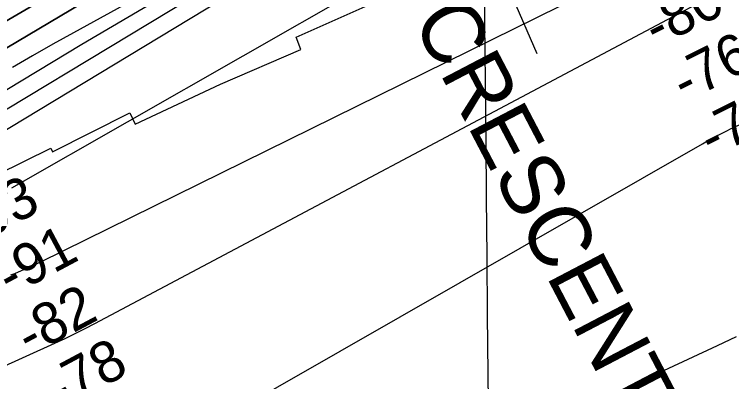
# Model space of a CAD drawing. Extents: x 3598634 to 3636690, y 517270 to 542944.
# Drawn here: x 3612526 to 3613688, y 535354 to 535949 of the extents above; entities that cross this region are included whole.
import ezdxf

# ---------------------------------------------------------------- set-up
doc = ezdxf.new("R2010")
doc.units = 0
for name, color, linetype in [('V-CHAN-NAID', 7, 'Continuous'), ('V-GRID-MAJR', 7, 'Continuous'), ('V-RIVR-RANG', 7, 'Continuous'), ('V-RRAP-RVMT', 7, 'Continuous'), ('V-TOPO-DPTH', 7, 'Continuous'), ('V-TOPO-MAJR', 7, 'Continuous'), ('V-TOPO-MINR', 7, 'Continuous')]:
    doc.layers.add(name, color=color, linetype=linetype)

msp = doc.modelspace()

# ---------------------------------------------------------------- linework, layer by layer
at = {"layer": 'V-GRID-MAJR'}
msp.add_spline([(3613409.2970000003, 522775.228), (3613353.788, 528832.875), (3613298.25, 534893.607), (3613242.713, 540954.353), (3613242.685, 540957.422)], degree=3, dxfattribs=at)
at = {"layer": 'V-RIVR-RANG'}
msp.add_line((3612941.8882, 536876.2374000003), (3613372.6875, 535885.8779000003), dxfattribs=at)
at = {"layer": 'V-RRAP-RVMT'}
for p, q in [((3612982.572000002, 535912.4830000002), (3613114.0930000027, 535970.3340000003)), ((3612990.5550000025, 535892.1120000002), (3612982.572000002, 535912.4830000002)), ((3612860.3600000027, 535835.841), (3612990.5550000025, 535892.1120000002)), ((3612722.0770000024, 535771.2260000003), (3612860.3600000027, 535835.8410000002)), ((3612588.1750000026, 535726.3140000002), (3612713.2100000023, 535789.7010000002)), ((3612713.2100000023, 535789.701), (3612722.0770000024, 535771.2260000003)), ((3612469.9940000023, 535675.22), (3612585.0080000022, 535732.514)), ((3612585.0080000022, 535732.5140000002), (3612588.1750000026, 535726.3140000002))]:
    msp.add_line(p, q, dxfattribs=at)
at = {"layer": 'V-TOPO-DPTH'}
for points in [[(3612442.8209573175, 535897.5147096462), (3612636.8278817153, 536010.8840694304), (3612759.6554305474, 536081.5889380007), (3612883.0812656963, 536151.2169084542), (3613007.404530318, 536219.229531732), (3613132.3260812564, 536286.1652568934), (3613377.478312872, 536415.4729403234), (3613385.0081892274, 536419.2937331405), (3613392.6126240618, 536422.953108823), (3613400.328896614, 536426.3703588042), (3613408.1197276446, 536429.6261916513), (3614210.8801271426, 536750.2943470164), (3614248.4332290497, 536765.1629755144), (3614286.0455144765, 536779.8789723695), (3614323.7465751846, 536794.3660217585), (3614361.5068194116, 536808.7004395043), (3614403.150990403, 536824.3645865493), (3614420.156648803, 536830.6886073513)], [(3614420.156648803, 536830.6886073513), (3614403.150990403, 536824.3645865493), (3614361.5068194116, 536808.7004395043), (3614323.7465751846, 536794.3660217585), (3614286.0455144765, 536779.8789723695), (3614248.4332290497, 536765.1629755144), (3614210.8801271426, 536750.2943470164), (3613408.1197276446, 536429.6261916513), (3613400.328896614, 536426.3703588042), (3613392.6126240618, 536422.953108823), (3613385.0081892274, 536419.2937331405), (3613377.478312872, 536415.4729403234), (3613132.3260812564, 536286.1652568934), (3613007.404530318, 536219.229531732), (3612883.0812656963, 536151.2169084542), (3612759.6554305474, 536081.5889380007), (3612636.8278817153, 536010.8840694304), (3612442.8209573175, 535897.5147096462)], [(3612478.8942459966, 535874.5226818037), (3613205.081820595, 536306.0786270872), (3613236.766715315, 536324.5967327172), (3613268.6264464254, 536342.8036491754), (3613300.748432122, 536360.5437818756), (3613333.045254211, 536377.9727254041), (3613393.82148237, 536410.2002240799), (3613395.8770863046, 536411.2479993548), (3613397.953578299, 536412.2506679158), (3613402.1901145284, 536414.0755781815), (3613518.2960958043, 536460.4217752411), (3613578.565779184, 536484.2642413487), (3613638.9318228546, 536507.8578998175), (3613699.442406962, 536531.078346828), (3613760.0493513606, 536554.0499861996), (3614103.380893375, 536682.9708087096), (3614172.0751691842, 536708.4791620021), (3614240.8909833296, 536733.6514495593), (3614309.889104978, 536758.3196385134), (3614379.008764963, 536782.6517617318), (3614463.6192906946, 536812.0897155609)], [(3614463.6192906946, 536812.0897155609), (3614379.008764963, 536782.6517617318), (3614309.889104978, 536758.3196385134), (3614240.8909833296, 536733.6514495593), (3614172.0751691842, 536708.4791620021), (3614103.380893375, 536682.9708087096), (3613760.0493513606, 536554.0499861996), (3613699.442406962, 536531.078346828), (3613638.9318228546, 536507.8578998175), (3613578.565779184, 536484.2642413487), (3613518.2960958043, 536460.4217752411), (3613402.1901145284, 536414.0755781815), (3613397.953578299, 536412.2506679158), (3613395.8770863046, 536411.2479993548), (3613393.82148237, 536410.2002240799), (3613333.045254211, 536377.9727254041), (3613300.748432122, 536360.5437818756), (3613268.6264464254, 536342.8036491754), (3613236.766715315, 536324.5967327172), (3613205.081820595, 536306.0786270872), (3612478.8942459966, 535874.5226818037)]]:
    msp.add_lwpolyline(points, dxfattribs=at)
at = {"layer": 'V-TOPO-MAJR'}
msp.add_lwpolyline([(3614502.9449946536, 536793.8759842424), (3614287.5613690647, 536718.0412121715), (3614167.6849771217, 536674.342209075), (3614048.49583389, 536628.8987119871), (3613930.3375637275, 536580.8384739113), (3613812.8665422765, 536531.0337418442), (3613466.7070634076, 536379.7465446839), (3613445.266463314, 536370.022980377), (3613424.0163840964, 536359.912755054), (3613403.052086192, 536349.2225382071), (3613382.2783091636, 536338.1456603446), (3612621.727870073, 535919.0860532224), (3612588.6852943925, 535900.6485025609), (3612555.777228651, 535881.9768126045), (3612523.0709278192, 535862.9539137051)], dxfattribs=at)
at = {"layer": 'V-TOPO-MINR'}
for points in [[(3614420.156648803, 536830.6886073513), (3614403.150990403, 536824.3645865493), (3614361.5068194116, 536808.7004395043), (3614323.7465751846, 536794.3660217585), (3614286.0455144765, 536779.8789723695), (3614248.4332290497, 536765.1629755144), (3614210.8801271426, 536750.2943470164), (3613408.1197276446, 536429.6261916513), (3613400.328896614, 536426.3703588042), (3613392.6126240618, 536422.953108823), (3613385.0081892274, 536419.2937331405), (3613377.478312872, 536415.4729403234), (3613132.3260812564, 536286.1652568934), (3613007.404530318, 536219.229531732), (3612883.0812656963, 536151.2169084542), (3612759.6554305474, 536081.5889380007), (3612636.8278817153, 536010.8840694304), (3612442.8209573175, 535897.5147096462)], [(3614463.6192906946, 536812.0897155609), (3614379.008764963, 536782.6517617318), (3614309.889104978, 536758.3196385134), (3614240.8909833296, 536733.6514495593), (3614172.0751691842, 536708.4791620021), (3614103.380893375, 536682.9708087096), (3613760.0493513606, 536554.0499861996), (3613699.442406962, 536531.078346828), (3613638.9318228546, 536507.8578998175), (3613578.565779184, 536484.2642413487), (3613518.2960958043, 536460.4217752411), (3613402.1901145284, 536414.0755781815), (3613397.953578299, 536412.2506679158), (3613395.8770863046, 536411.2479993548), (3613393.82148237, 536410.2002240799), (3613333.045254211, 536377.9727254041), (3613300.748432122, 536360.5437818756), (3613268.6264464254, 536342.8036491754), (3613236.766715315, 536324.5967327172), (3613205.081820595, 536306.0786270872), (3612478.8942459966, 535874.5226818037)], [(3614534.220064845, 536779.5030995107), (3614076.851108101, 536613.8549269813), (3613967.617602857, 536573.1042883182), (3613858.9359484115, 536530.9697215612), (3613751.082070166, 536486.7592626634), (3613643.780042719, 536441.1648756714), (3613459.8913897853, 536360.937567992), (3613445.048005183, 536354.2148177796), (3613430.3378174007, 536347.2216337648), (3613415.827424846, 536339.8227990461), (3613401.4502291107, 536332.1535305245), (3613035.025139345, 536130.1053973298), (3612934.4189902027, 536073.9061429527), (3612834.234875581, 536016.9736629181), (3612734.6838127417, 535958.9413443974), (3612635.5547844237, 535900.1758002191), (3612490.2652514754, 535812.9606609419)], [(3614568.4305330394, 536605.7390013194), (3613815.442921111, 536338.0083219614), (3613761.874775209, 536318.5316309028), (3613708.4996285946, 536298.5503443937), (3613655.4139809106, 536277.8121647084), (3613602.5213325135, 536256.5693895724), (3613573.1431674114, 536244.5272446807), (3613535.34224198, 536228.3767067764), (3613497.8843882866, 536211.4940314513), (3613460.941142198, 536193.5131499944), (3613424.340967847, 536174.8001311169), (3613358.534479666, 536139.9194615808), (3613289.4696781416, 536102.887564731), (3613220.64588388, 536065.4179849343), (3613152.1836005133, 536027.2918807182), (3613083.962324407, 535988.728093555), (3612521.5740478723, 535667.2654738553)], [(3613734.741586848, 536458.9234056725), (3613674.343914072, 536436.0173050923), (3613614.477312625, 536411.7570835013), (3613554.9647587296, 536386.59411457), (3613453.0623002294, 536342.1487149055), (3613444.8226319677, 536338.417307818), (3613436.657241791, 536334.5351290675), (3613428.60326874, 536330.4267928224), (3613420.623573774, 536326.1676849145), (3613271.891523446, 536244.0975271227), (3613189.8700546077, 536198.2247512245), (3613108.206400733, 536151.7317540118), (3613027.079469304, 536104.3084248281), (3612946.310352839, 536056.26487433), (3612479.7056260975, 535775.0937872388)], [(3612468.8886832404, 535736.04556758), (3613346.1913565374, 536266.8297465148), (3613362.125600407, 536276.3415962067), (3613378.1333143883, 536285.7264064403), (3613394.2512335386, 536294.9206574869), (3613410.4426228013, 536303.9878690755), (3613439.785080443, 536320.1918185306), (3613442.972767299, 536321.8563414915), (3613446.234623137, 536323.3703694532), (3613466.482359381, 536332.2004868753), (3613478.3173177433, 536337.174501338), (3613490.2342735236, 536341.9350112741), (3613502.2742254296, 536346.3752644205), (3613514.396174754, 536350.6020130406), (3613517.1628119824, 536351.5253999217), (3613530.787740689, 536355.8451013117), (3613544.489920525, 536359.8875928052), (3613558.307977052, 536363.5142694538), (3613572.2032847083, 536366.8637362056), (3613716.448999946, 536399.335682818)], [(3612520.663346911, 535526.8341701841), (3612526.7776600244, 535529.2222134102), (3612532.8311555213, 535531.7757349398), (3612557.575937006, 535542.8063812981), (3612560.4717223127, 535544.1175159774), (3612563.357027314, 535545.4509851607), (3612566.2266118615, 535546.8179561), (3612569.085716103, 535548.2072615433), (3613519.8576448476, 536017.0710375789), (3613529.9193192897, 536021.9542537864), (3613540.0207787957, 536026.7523293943), (3613550.181915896, 536031.4226941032), (3613560.3828380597, 536036.0079182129), (3613570.6423736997, 536040.4600357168), (3613580.940245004, 536044.8198880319), (3613591.295619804, 536049.0413425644), (3613601.6893302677, 536053.170531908), (3614216.6355624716, 536292.7161615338), (3614289.339572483, 536320.4131992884), (3614362.3068538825, 536347.3811947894), (3614435.669042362, 536373.2556269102)], [(3614700.2865595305, 536310.7241442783), (3614400.4649574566, 536209.1435733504), (3614271.9866168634, 536166.1859569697), (3614143.285910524, 536123.9145953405), (3614014.251655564, 536082.6726158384), (3613884.9950348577, 536042.1168910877), (3613627.094511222, 535962.3277464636), (3613625.2102970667, 535961.7162682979), (3613622.871745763, 535960.7889574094), (3613618.6739985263, 535958.668420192), (3613614.5411636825, 535956.5508286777), (3613610.4292056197, 535954.3929782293), (3612656.2634783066, 535447.7137168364), (3612640.20674788, 535439.3801074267), (3612624.0499083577, 535431.2502007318), (3612607.7429051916, 535423.4258481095), (3612591.3357929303, 535415.8051982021), (3612497.940267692, 535373.4897399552)], [(3612491.461567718, 535078.77264679), (3612572.955430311, 535126.0582672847), (3612712.98830713, 535207.7514422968), (3612724.363447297, 535214.3691290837), (3612735.749195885, 535220.9684622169), (3612747.1508571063, 535227.5402648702), (3612758.5631267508, 535234.09371387), (3613641.322283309, 535739.5973283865), (3613653.259603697, 535746.2720226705), (3613665.2839551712, 535752.7819642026), (3613677.438853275, 535759.0447766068), (3613689.6807824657, 535765.1428362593), (3613702.0677342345, 535770.9299913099), (3613714.5607171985, 535776.4680287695), (3613727.212746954, 535781.6323898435), (3613739.9708079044, 535786.5476333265), (3614192.676381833, 535953.2748911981), (3614287.1864828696, 535988.0556893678), (3614381.7079714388, 536022.8054892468), (3614476.246541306, 536057.5087916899)], [(3613278.10803344, 535231.8347812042), (3613665.2332428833, 535412.3498656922), (3613696.3355390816, 535426.980766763)]]:
    msp.add_lwpolyline(points, dxfattribs=at)

# ---------------------------------------------------------------- texts
at = {"layer": 'V-CHAN-NAID'}
msp.add_text('CRESCENT LAUNCH AMA (115.1) (2)', height=100.000002, rotation=297.6305150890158, dxfattribs=at).set_placement((3613169.8094374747, 535940.5601588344))
at = {"layer": 'V-RIVR-RANG'}
for s, rotation, p in [('-80', 26.617222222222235, (3613566.185415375, 535894.7864495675)), ('-76', 26.617222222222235, (3613611.946535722, 535805.864352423)), ('-70', 26.617222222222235, (3613655.8200635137, 535715.9978107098)), ('-93', 28.122361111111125, (3612457.391133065, 535571.3606753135)), ('-91', 28.122361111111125, (3612519.4306356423, 535491.1313914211)), ('-82', 28.122361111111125, (3612550.7608560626, 535394.4900071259)), ('-78', 28.122361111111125, (3612600.0042410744, 535307.4233480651))]:
    msp.add_text(s, height=67.00000000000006, rotation=rotation, dxfattribs=at).set_placement(p)

doc.saveas('drawing.dxf')
